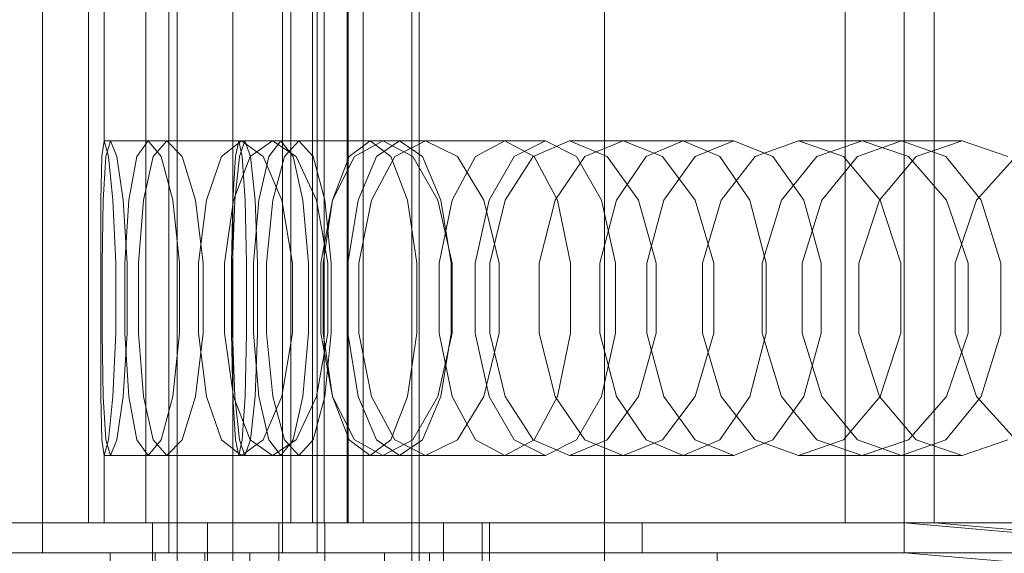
# Model space of a CAD drawing. Header units: millimetres. Extents: x -4395 to 65662, y -65530 to 6847.
# Tile 706 of 1034: x 24847 to 24978, y -18164 to -18093. Entities that reach past the tile are written whole.
import ezdxf

# ---------------------------------------------------------------- set-up
doc = ezdxf.new("R2010")
doc.units = ezdxf.units.MM
for name, color, linetype, lineweight in [('superior_briquetadora', 7, 'Continuous', 0), ('superior_C02', 7, 'Continuous', 0), ('superior_C02-briq', 7, 'Continuous', 0), ('superior_C05', 7, 'Continuous', 0)]:
    doc.layers.add(name, color=color, linetype=linetype, lineweight=lineweight)

msp = doc.modelspace()

# ---------------------------------------------------------------- linework, layer by layer
at = {"layer": 'superior_briquetadora'}
for p, q in [((24850.067, -17800), (24850.067, -18160)), ((24856.196, -17800), (24856.196, -18160)), ((24863.856, -17800), (24863.856, -18160)), ((24866.92, -17800), (24866.92, -18160)), ((24882.067, -17800), (24882.067, -18160)), ((24883.199, -17800), (24883.199, -18160)), ((24886.067, -18160), (24886.067, -17800)), ((24886.712, -17800), (24886.712, -18160)), ((24887.645, -17800), (24887.645, -18160)), ((24890.709, -18160), (24890.709, -17800)), ((24890.859, -18160), (24890.859, -17800)), ((24892.841, -18160), (24892.841, -17800)), ((24957.171, -18160), (24957.171, -17800)), ((24965.067, -17800), (24965.067, -18160)), ((24969.067, -18160), (24969.067, -17800)), ((24858.29, -18091), (24858.29, -18109)), ((24857.949, -18111.08), (24858.29, -18109)), ((24876.268, -18109), (24858.29, -18109)), ((24858.29, -18109), (24858.843, -18111.08)), ((24859.129, -18109), (24858.49, -18111.08)), ((24877.069, -18109), (24859.129, -18109)), ((24859.98, -18111.08), (24859.129, -18109)), ((24862.627, -18111.08), (24864.154, -18109)), ((24881.863, -18109), (24864.154, -18109)), ((24864.154, -18109), (24865.889, -18111.08)), ((24866.658, -18109), (24864.838, -18111.08)), ((24884.252, -18109), (24866.658, -18109)), ((24868.685, -18111.08), (24866.658, -18109)), ((24873.934, -18111.08), (24876.621, -18109)), ((24876.268, -18109), (24875.821, -18111.08)), ((24876.715, -18111.08), (24876.268, -18109)), ((24876.325, -18111.08), (24877.069, -18109)), ((24893.758, -18109), (24876.621, -18109)), ((24876.621, -18109), (24879.509, -18111.08)), ((24877.069, -18109), (24877.814, -18111.08)), ((24880.747, -18109), (24877.777, -18111.08)), ((24881.863, -18109), (24880.232, -18111.08)), ((24897.695, -18109), (24880.747, -18109)), ((24883.916, -18111.08), (24880.747, -18109)), ((24883.494, -18111.08), (24881.863, -18109)), ((24882.329, -18111.08), (24884.252, -18109)), ((24884.252, -18109), (24886.176, -18111.08)), ((24893.758, -18109), (24890.971, -18111.08)), ((24891.677, -18111.08), (24895.478, -18109)), ((24896.545, -18111.08), (24893.758, -18109)), ((24894.625, -18111.08), (24897.695, -18109)), ((24911.749, -18109), (24895.478, -18109)), ((24895.478, -18109), (24899.469, -18111.08)), ((24901.155, -18109), (24897.085, -18111.08)), ((24897.695, -18109), (24900.764, -18111.08)), ((24917.166, -18109), (24901.155, -18109)), ((24905.412, -18111.08), (24901.155, -18109)), ((24911.749, -18109), (24907.854, -18111.08)), ((24915.645, -18111.08), (24911.749, -18109)), ((24913.003, -18111.08), (24917.166, -18109)), ((24915.553, -18111.08), (24920.402, -18109)), ((24917.166, -18109), (24921.329, -18111.08)), ((24935.53, -18109), (24920.402, -18109)), ((24920.402, -18109), (24925.429, -18111.08)), ((24927.533, -18109), (24922.434, -18111.08)), ((24942.334, -18109), (24927.533, -18109)), ((24932.806, -18111.08), (24927.533, -18109)), ((24935.53, -18109), (24930.592, -18111.08)), ((24940.467, -18111.08), (24935.53, -18109)), ((24937.148, -18111.08), (24942.334, -18109)), ((24942.334, -18109), (24947.519, -18111.08)), ((24945.152, -18111.08), (24950.966, -18109)), ((24964.692, -18109), (24950.966, -18109)), ((24950.966, -18109), (24956.942, -18111.08)), ((24959.429, -18109), (24953.388, -18111.08)), ((24964.692, -18109), (24958.797, -18111.08)), ((24972.767, -18109), (24959.429, -18109)), ((24965.627, -18111.08), (24959.429, -18109)), ((24970.586, -18111.08), (24964.692, -18109)), ((24966.648, -18111.08), (24972.767, -18109)), ((24972.767, -18109), (24978.885, -18111.08)), ((24857.828, -18116.906), (24857.949, -18111.08)), ((24858.49, -18111.08), (24858.13, -18116.906)), ((24858.843, -18111.08), (24859.439, -18116.906)), ((24860.814, -18116.906), (24859.98, -18111.08)), ((24861.553, -18116.906), (24862.627, -18111.08)), ((24864.838, -18111.08), (24863.528, -18116.906)), ((24865.889, -18111.08), (24867.431, -18116.906)), ((24870.46, -18116.906), (24868.685, -18111.08)), ((24871.926, -18116.906), (24873.934, -18111.08)), ((24875.821, -18111.08), (24875.463, -18116.907)), ((24877.777, -18111.08), (24875.539, -18116.906)), ((24875.728, -18116.907), (24876.325, -18111.08)), ((24877.074, -18116.907), (24876.715, -18111.08)), ((24877.814, -18111.08), (24878.411, -18116.907)), ((24880.232, -18111.08), (24878.924, -18116.907)), ((24879.509, -18111.08), (24881.971, -18116.906)), ((24880.786, -18116.907), (24882.329, -18111.08)), ((24884.802, -18116.907), (24883.494, -18111.08)), ((24886.602, -18116.906), (24883.916, -18111.08)), ((24886.176, -18111.08), (24887.718, -18116.907)), ((24890.971, -18111.08), (24888.736, -18116.907)), ((24888.769, -18116.906), (24891.677, -18111.08)), ((24892.163, -18116.907), (24894.625, -18111.08)), ((24897.085, -18111.08), (24893.959, -18116.906)), ((24898.78, -18116.907), (24896.545, -18111.08)), ((24899.469, -18111.08), (24902.808, -18116.906)), ((24900.764, -18111.08), (24903.226, -18116.907)), ((24907.854, -18111.08), (24904.73, -18116.907)), ((24908.962, -18116.906), (24905.412, -18111.08)), ((24909.664, -18116.907), (24913.003, -18111.08)), ((24911.794, -18116.906), (24915.553, -18111.08)), ((24918.769, -18116.907), (24915.645, -18111.08)), ((24922.434, -18111.08), (24918.472, -18116.906)), ((24921.329, -18111.08), (24924.668, -18116.907)), ((24925.429, -18111.08), (24929.587, -18116.906)), ((24930.592, -18111.08), (24926.633, -18116.907)), ((24937.159, -18116.906), (24932.806, -18111.08)), ((24932.99, -18116.907), (24937.148, -18111.08)), ((24944.427, -18116.907), (24940.467, -18111.08)), ((24940.606, -18116.906), (24945.152, -18111.08)), ((24947.519, -18111.08), (24951.677, -18116.907)), ((24953.388, -18111.08), (24948.658, -18116.906)), ((24958.797, -18111.08), (24954.07, -18116.907)), ((24956.942, -18111.08), (24961.85, -18116.906)), ((24961.741, -18116.907), (24966.648, -18111.08)), ((24970.71, -18116.906), (24965.627, -18111.08)), ((24975.314, -18116.907), (24970.586, -18111.08)), ((24974.714, -18116.906), (24979.968, -18111.08)), ((24857.819, -18125.326), (24857.828, -18116.906)), ((24858.13, -18116.906), (24857.989, -18125.326)), ((24859.439, -18116.906), (24859.829, -18125.326)), ((24861.335, -18125.326), (24860.814, -18116.906)), ((24861.015, -18125.326), (24861.553, -18116.906)), ((24863.528, -18116.906), (24862.858, -18125.326)), ((24867.431, -18116.906), (24868.345, -18125.326)), ((24871.503, -18125.326), (24870.46, -18116.906)), ((24870.867, -18125.326), (24871.926, -18116.906)), ((24875.539, -18116.906), (24874.353, -18125.326)), ((24875.463, -18116.907), (24875.264, -18125.327)), ((24875.396, -18125.327), (24875.728, -18116.907)), ((24877.273, -18125.327), (24877.074, -18116.907)), ((24878.924, -18116.907), (24878.198, -18125.327)), ((24878.411, -18116.907), (24878.742, -18125.327)), ((24879.93, -18125.327), (24880.786, -18116.907)), ((24881.971, -18116.906), (24883.393, -18125.326)), ((24885.528, -18125.327), (24884.802, -18116.907)), ((24888.147, -18125.326), (24886.602, -18116.906)), ((24887.208, -18125.326), (24888.769, -18116.906)), ((24888.736, -18116.907), (24887.495, -18125.327)), ((24887.718, -18116.907), (24888.575, -18125.327)), ((24890.797, -18125.327), (24892.163, -18116.907)), ((24893.959, -18116.906), (24892.276, -18125.326)), ((24900.021, -18125.327), (24898.78, -18116.907)), ((24902.808, -18116.906), (24904.714, -18125.326)), ((24904.73, -18116.907), (24902.996, -18125.327)), ((24903.226, -18116.907), (24904.592, -18125.327)), ((24907.812, -18125.327), (24909.664, -18116.907)), ((24910.985, -18125.326), (24908.962, -18116.906)), ((24909.757, -18125.326), (24911.794, -18116.906)), ((24918.472, -18116.906), (24916.321, -18125.326)), ((24920.503, -18125.327), (24918.769, -18116.907)), ((24926.633, -18116.907), (24924.435, -18125.327)), ((24924.668, -18116.907), (24926.521, -18125.327)), ((24929.587, -18116.906), (24931.945, -18125.326)), ((24930.682, -18125.327), (24932.99, -18116.907)), ((24939.624, -18125.326), (24937.159, -18116.906)), ((24938.129, -18125.326), (24940.606, -18116.906)), ((24946.624, -18125.327), (24944.427, -18116.907)), ((24948.658, -18116.906), (24946.077, -18125.326)), ((24954.07, -18116.907), (24951.446, -18125.327)), ((24951.677, -18116.907), (24953.985, -18125.327)), ((24959.017, -18125.327), (24961.741, -18116.907)), ((24961.85, -18116.906), (24964.619, -18125.326)), ((24973.575, -18125.326), (24970.71, -18116.906)), ((24971.838, -18125.326), (24974.714, -18116.906)), ((24977.937, -18125.327), (24975.314, -18116.907)), ((24857.819, -18134.674), (24857.819, -18125.326)), ((24857.989, -18125.326), (24857.989, -18134.674)), ((24859.829, -18125.326), (24859.829, -18134.674)), ((24861.015, -18134.674), (24861.015, -18125.326)), ((24861.335, -18134.674), (24861.335, -18125.326)), ((24862.858, -18125.326), (24862.858, -18134.674)), ((24868.345, -18125.326), (24868.345, -18134.674)), ((24870.867, -18134.674), (24870.867, -18125.326)), ((24871.503, -18134.674), (24871.503, -18125.326)), ((24874.353, -18125.326), (24874.353, -18134.674)), ((24875.264, -18125.327), (24875.264, -18134.673)), ((24875.396, -18134.673), (24875.396, -18125.327)), ((24877.273, -18134.673), (24877.273, -18125.327)), ((24878.198, -18125.327), (24878.198, -18134.673)), ((24878.742, -18125.327), (24878.742, -18134.673)), ((24879.93, -18134.673), (24879.93, -18125.327)), ((24883.393, -18125.326), (24883.393, -18134.674)), ((24885.528, -18134.673), (24885.528, -18125.327)), ((24887.208, -18134.674), (24887.208, -18125.326)), ((24887.495, -18125.327), (24887.495, -18134.673)), ((24888.147, -18134.674), (24888.147, -18125.326)), ((24888.575, -18125.327), (24888.575, -18134.673)), ((24890.797, -18134.673), (24890.797, -18125.327)), ((24892.276, -18125.326), (24892.276, -18134.674)), ((24900.021, -18134.673), (24900.021, -18125.327)), ((24902.996, -18125.327), (24902.996, -18134.673)), ((24904.592, -18125.327), (24904.592, -18134.673)), ((24904.714, -18125.326), (24904.715, -18134.674)), ((24907.812, -18134.673), (24907.812, -18125.327)), ((24909.757, -18134.674), (24909.757, -18125.326)), ((24910.985, -18134.674), (24910.985, -18125.326)), ((24916.321, -18125.326), (24916.321, -18134.674)), ((24920.503, -18134.673), (24920.503, -18125.327)), ((24924.435, -18125.327), (24924.435, -18134.673)), ((24926.521, -18125.327), (24926.521, -18134.673)), ((24930.682, -18134.673), (24930.682, -18125.327)), ((24931.945, -18125.326), (24931.945, -18134.674)), ((24938.129, -18134.674), (24938.129, -18125.326)), ((24939.624, -18134.674), (24939.624, -18125.326)), ((24946.077, -18125.326), (24946.076, -18134.674)), ((24946.624, -18134.673), (24946.624, -18125.327)), ((24951.446, -18125.327), (24951.446, -18134.673)), ((24953.985, -18125.327), (24953.985, -18134.673)), ((24959.017, -18134.673), (24959.017, -18125.327)), ((24964.619, -18125.326), (24964.619, -18134.674)), ((24971.838, -18134.674), (24971.838, -18125.326)), ((24973.575, -18134.674), (24973.575, -18125.326)), ((24977.937, -18134.673), (24977.937, -18125.327)), ((24857.828, -18143.094), (24857.819, -18134.674)), ((24857.989, -18134.674), (24858.13, -18143.094)), ((24859.829, -18134.674), (24859.439, -18143.094)), ((24860.814, -18143.094), (24861.335, -18134.674)), ((24861.553, -18143.094), (24861.015, -18134.674)), ((24862.858, -18134.674), (24863.528, -18143.094)), ((24868.345, -18134.674), (24867.431, -18143.094)), ((24870.46, -18143.094), (24871.503, -18134.674)), ((24871.926, -18143.094), (24870.867, -18134.674)), ((24874.353, -18134.674), (24875.539, -18143.094)), ((24875.264, -18134.673), (24875.463, -18143.093)), ((24875.728, -18143.093), (24875.396, -18134.673)), ((24877.074, -18143.093), (24877.273, -18134.673)), ((24878.198, -18134.673), (24878.924, -18143.093)), ((24878.742, -18134.673), (24878.411, -18143.093)), ((24880.786, -18143.093), (24879.93, -18134.673)), ((24883.393, -18134.674), (24881.971, -18143.094)), ((24884.802, -18143.093), (24885.528, -18134.673)), ((24886.602, -18143.094), (24888.147, -18134.674)), ((24888.769, -18143.094), (24887.208, -18134.674)), ((24887.495, -18134.673), (24888.736, -18143.093)), ((24888.575, -18134.673), (24887.718, -18143.093)), ((24892.163, -18143.093), (24890.797, -18134.673)), ((24892.276, -18134.674), (24893.959, -18143.094)), ((24898.78, -18143.093), (24900.021, -18134.673)), ((24904.715, -18134.674), (24902.808, -18143.094)), ((24902.996, -18134.673), (24904.73, -18143.093)), ((24904.592, -18134.673), (24903.226, -18143.093)), ((24909.664, -18143.093), (24907.812, -18134.673)), ((24908.962, -18143.094), (24910.985, -18134.674)), ((24911.794, -18143.094), (24909.757, -18134.674)), ((24916.321, -18134.674), (24918.472, -18143.094)), ((24918.769, -18143.093), (24920.503, -18134.673)), ((24924.435, -18134.673), (24926.633, -18143.093)), ((24926.521, -18134.673), (24924.668, -18143.093)), ((24931.945, -18134.674), (24929.587, -18143.094)), ((24932.99, -18143.093), (24930.682, -18134.673)), ((24937.159, -18143.094), (24939.624, -18134.674)), ((24940.606, -18143.094), (24938.129, -18134.674)), ((24944.427, -18143.093), (24946.624, -18134.673)), ((24946.076, -18134.674), (24948.658, -18143.094)), ((24951.446, -18134.673), (24954.07, -18143.093)), ((24953.985, -18134.673), (24951.677, -18143.093)), ((24961.741, -18143.093), (24959.017, -18134.673)), ((24964.619, -18134.674), (24961.85, -18143.094)), ((24970.71, -18143.094), (24973.575, -18134.674)), ((24974.714, -18143.094), (24971.838, -18134.674)), ((24975.314, -18143.093), (24977.937, -18134.673)), ((24857.949, -18148.92), (24857.828, -18143.094)), ((24858.13, -18143.094), (24858.49, -18148.92)), ((24859.439, -18143.094), (24858.843, -18148.92)), ((24859.98, -18148.92), (24860.814, -18143.094)), ((24862.627, -18148.92), (24861.553, -18143.094)), ((24863.528, -18143.094), (24864.838, -18148.92)), ((24867.431, -18143.094), (24865.889, -18148.92)), ((24868.685, -18148.92), (24870.46, -18143.094)), ((24873.934, -18148.92), (24871.926, -18143.094)), ((24875.463, -18143.093), (24875.821, -18148.92)), ((24875.539, -18143.094), (24877.777, -18148.92)), ((24876.325, -18148.92), (24875.728, -18143.093)), ((24876.715, -18148.92), (24877.074, -18143.093)), ((24878.411, -18143.093), (24877.814, -18148.92)), ((24878.924, -18143.093), (24880.232, -18148.92)), ((24881.971, -18143.094), (24879.509, -18148.92)), ((24882.329, -18148.92), (24880.786, -18143.093)), ((24883.494, -18148.92), (24884.802, -18143.093)), ((24883.916, -18148.92), (24886.602, -18143.094)), ((24887.718, -18143.093), (24886.176, -18148.92)), ((24888.736, -18143.093), (24890.971, -18148.92)), ((24891.677, -18148.92), (24888.769, -18143.094)), ((24894.625, -18148.92), (24892.163, -18143.093)), ((24893.959, -18143.094), (24897.086, -18148.92)), ((24896.545, -18148.92), (24898.78, -18143.093)), ((24902.808, -18143.094), (24899.469, -18148.92)), ((24903.226, -18143.093), (24900.764, -18148.92)), ((24904.73, -18143.093), (24907.854, -18148.92)), ((24905.412, -18148.92), (24908.962, -18143.094)), ((24913.003, -18148.92), (24909.664, -18143.093)), ((24915.553, -18148.92), (24911.794, -18143.094)), ((24915.645, -18148.92), (24918.769, -18143.093)), ((24918.472, -18143.094), (24922.434, -18148.92)), ((24924.668, -18143.093), (24921.329, -18148.92)), ((24929.587, -18143.094), (24925.428, -18148.92)), ((24926.633, -18143.093), (24930.592, -18148.92)), ((24932.806, -18148.92), (24937.159, -18143.094)), ((24937.148, -18148.92), (24932.99, -18143.093)), ((24940.467, -18148.92), (24944.427, -18143.093)), ((24945.152, -18148.92), (24940.606, -18143.094)), ((24951.677, -18143.093), (24947.519, -18148.92)), ((24948.658, -18143.094), (24953.388, -18148.92)), ((24954.07, -18143.093), (24958.797, -18148.92)), ((24961.85, -18143.094), (24956.942, -18148.92)), ((24966.648, -18148.92), (24961.741, -18143.093)), ((24965.627, -18148.92), (24970.71, -18143.094)), ((24970.586, -18148.92), (24975.314, -18143.093)), ((24979.968, -18148.92), (24974.714, -18143.094)), ((24858.29, -18151), (24857.949, -18148.92)), ((24858.843, -18148.92), (24858.29, -18151)), ((24858.49, -18148.92), (24859.129, -18151)), ((24859.129, -18151), (24859.98, -18148.92)), ((24864.154, -18151), (24862.627, -18148.92)), ((24865.889, -18148.92), (24864.154, -18151)), ((24864.838, -18148.92), (24866.658, -18151)), ((24866.658, -18151), (24868.685, -18148.92)), ((24876.621, -18151), (24873.934, -18148.92)), ((24875.821, -18148.92), (24876.268, -18151)), ((24876.268, -18151), (24876.715, -18148.92)), ((24877.069, -18151), (24876.325, -18148.92)), ((24879.509, -18148.92), (24876.621, -18151)), ((24877.814, -18148.92), (24877.069, -18151)), ((24877.777, -18148.92), (24880.747, -18151)), ((24880.232, -18148.92), (24881.863, -18151)), ((24880.747, -18151), (24883.916, -18148.92)), ((24881.863, -18151), (24883.494, -18148.92)), ((24884.252, -18151), (24882.329, -18148.92)), ((24886.176, -18148.92), (24884.252, -18151)), ((24890.971, -18148.92), (24893.758, -18151)), ((24895.478, -18151), (24891.677, -18148.92)), ((24893.758, -18151), (24896.545, -18148.92)), ((24897.695, -18151), (24894.625, -18148.92)), ((24899.469, -18148.92), (24895.478, -18151)), ((24897.086, -18148.92), (24901.155, -18151)), ((24900.764, -18148.92), (24897.695, -18151)), ((24901.155, -18151), (24905.412, -18148.92)), ((24907.854, -18148.92), (24911.749, -18151)), ((24911.749, -18151), (24915.645, -18148.92)), ((24917.166, -18151), (24913.003, -18148.92)), ((24920.402, -18151), (24915.553, -18148.92)), ((24921.329, -18148.92), (24917.166, -18151)), ((24925.428, -18148.92), (24920.402, -18151)), ((24922.434, -18148.92), (24927.533, -18151)), ((24927.533, -18151), (24932.806, -18148.92)), ((24930.592, -18148.92), (24935.53, -18151)), ((24935.53, -18151), (24940.467, -18148.92)), ((24942.334, -18151), (24937.148, -18148.92)), ((24947.519, -18148.92), (24942.334, -18151)), ((24950.966, -18151), (24945.152, -18148.92)), ((24956.942, -18148.92), (24950.966, -18151)), ((24953.388, -18148.92), (24959.429, -18151)), ((24958.797, -18148.92), (24964.692, -18151)), ((24959.429, -18151), (24965.627, -18148.92)), ((24964.692, -18151), (24970.586, -18148.92)), ((24972.767, -18151), (24966.648, -18148.92)), ((24978.885, -18148.92), (24972.767, -18151)), ((24876.268, -18151), (24858.29, -18151)), ((24858.29, -18151), (24858.29, -18160)), ((24877.069, -18151), (24859.129, -18151)), ((24881.863, -18151), (24864.154, -18151)), ((24884.252, -18151), (24866.658, -18151)), ((24893.758, -18151), (24876.621, -18151)), ((24897.695, -18151), (24880.747, -18151)), ((24911.749, -18151), (24895.478, -18151)), ((24917.166, -18151), (24901.155, -18151)), ((24935.53, -18151), (24920.402, -18151)), ((24942.334, -18151), (24927.533, -18151)), ((24964.692, -18151), (24950.966, -18151)), ((24972.767, -18151), (24959.429, -18151)), ((24965.067, -18160), (24735.067, -18160)), ((24770.067, -18160), (24930.067, -18160)), ((24813.423, -18160), (24850.067, -18160)), ((24882.067, -18160), (24818.067, -18160)), ((24992.28, -18160), (24827.086, -18160)), ((24828.067, -18160), (24872.067, -18160)), ((25003.55, -18160), (24833.215, -18160)), ((24850.067, -18160), (24833.215, -18160)), ((24833.215, -18160), (24998.408, -18160)), ((25011.114, -18160), (24836.279, -18160)), ((24836.279, -18160), (25006.614, -18160)), ((25028.416, -18160), (24843.939, -18160)), ((24850.067, -18160), (24843.939, -18160)), ((24843.939, -18160), (25018.774, -18160)), ((24850.067, -18160), (25034.545, -18160)), ((24850.067, -18164), (24850.067, -18160)), ((24886.712, -18160), (24850.067, -18160)), ((24856.196, -18160), (24850.067, -18160)), ((24866.92, -18160), (24850.067, -18160)), ((24856.196, -18160), (24892.841, -18160)), ((24883.199, -18160), (24856.196, -18160)), ((24863.856, -18160), (24856.196, -18160)), ((24858.353, -18160), (24857.818, -18160)), ((24857.818, -18160), (24858.29, -18160)), ((24858.29, -18160), (24859.768, -18160)), ((24859.893, -18160), (24858.353, -18160)), ((24859.768, -18160), (24862.247, -18160)), ((24862.435, -18160), (24859.893, -18160)), ((24862.247, -18160), (24865.722, -18160)), ((24865.972, -18160), (24862.435, -18160)), ((24863.856, -18160), (24890.859, -18160)), ((24887.645, -18160), (24863.856, -18160)), ((24866.92, -18160), (24863.856, -18160)), ((24864.712, -18210), (24864.712, -18160)), ((24864.712, -18160), (24908.712, -18160)), ((24864.712, -18164), (24864.712, -18160)), ((24865.722, -18160), (24870.184, -18160)), ((24870.495, -18160), (24865.972, -18160)), ((24866.92, -18160), (24890.709, -18160)), ((24903.565, -18160), (24866.92, -18160)), ((24866.92, -18164), (24866.92, -18160)), ((24870.184, -18160), (24875.621, -18160)), ((24875.993, -18160), (24870.495, -18160)), ((24872.067, -18160), (24872.067, -18210)), ((24872.067, -18160), (24872.067, -18164)), ((24875.621, -18160), (24882.019, -18160)), ((24882.45, -18160), (24875.993, -18160)), ((24903.565, -18160), (24881.578, -18160)), ((24881.578, -18160), (24887.707, -18160)), ((24881.578, -18168), (24881.578, -18160)), ((24882.019, -18160), (24889.362, -18160)), ((24965.067, -18160), (24882.067, -18160)), ((24882.067, -18164), (24882.067, -18160)), ((24886.067, -18160), (24882.067, -18160)), ((24889.852, -18160), (24882.45, -18160)), ((24883.199, -18160), (24890.859, -18160)), ((24969.067, -18160), (24886.067, -18160)), ((24886.712, -18160), (24892.841, -18160)), ((24886.712, -18160), (24903.565, -18160)), ((24886.712, -18164), (24886.712, -18160)), ((24887.645, -18160), (24890.709, -18160)), ((24887.707, -18160), (24909.694, -18160)), ((24887.707, -18168), (24887.707, -18160)), ((24889.362, -18160), (24897.631, -18160)), ((24898.178, -18160), (24889.852, -18160)), ((24897.631, -18160), (24906.804, -18160)), ((24907.407, -18160), (24898.178, -18160)), ((24903.565, -18160), (24903.565, -18164)), ((24909.694, -18160), (24903.565, -18160)), ((24903.565, -18160), (24903.565, -18168)), ((24906.804, -18160), (24916.859, -18160)), ((24917.516, -18160), (24907.407, -18160)), ((24908.712, -18160), (24908.712, -18210)), ((24908.712, -18160), (24908.712, -18164)), ((24909.694, -18168), (24909.694, -18160)), ((24916.859, -18160), (24927.769, -18160)), ((24928.478, -18160), (24917.516, -18160)), ((24927.769, -18160), (24939.506, -18160)), ((24940.266, -18160), (24928.478, -18160)), ((24930.067, -18164), (24930.067, -18160)), ((24930.067, -18160), (24965.067, -18160)), ((24939.506, -18160), (24952.04, -18160)), ((24952.85, -18160), (24940.266, -18160)), ((24952.04, -18160), (24965.34, -18160)), ((24966.196, -18160), (24952.85, -18160)), ((24959.747, -18160), (24957.171, -18160)), ((24957.171, -18160), (24961.437, -18160)), ((24968.774, -18160), (24959.747, -18160)), ((24961.437, -18160), (24971.896, -18160)), ((25047.067, -18167), (24965.067, -18160)), ((24965.067, -18164), (24965.067, -18160)), ((24969.067, -18160), (24965.067, -18160)), ((24965.34, -18160), (24979.37, -18160)), ((24980.271, -18160), (24966.196, -18160)), ((24982.877, -18160), (24968.774, -18160)), ((25051.067, -18167), (24969.067, -18160)), ((24971.896, -18160), (24986.956, -18160)), ((24735.067, -18164), (24965.067, -18164)), ((24760.067, -18164), (24940.067, -18164)), ((24930.067, -18164), (24770.067, -18164)), ((24813.423, -18164), (24850.067, -18164)), ((24818.067, -18164), (24882.067, -18164)), ((24872.067, -18164), (24828.067, -18164)), ((25003.55, -18164), (24833.215, -18164)), ((24833.215, -18164), (24850.067, -18164)), ((24850.067, -18164), (25034.545, -18164)), ((24886.712, -18164), (24850.067, -18164)), ((24850.067, -18164), (24866.92, -18164)), ((24859.067, -18206), (24859.067, -18164)), ((24859.067, -18164), (24865.067, -18164)), ((24908.712, -18164), (24864.712, -18164)), ((24865.067, -18164), (24865.067, -18206)), ((24866.92, -18164), (24903.565, -18164)), ((24871.712, -18206), (24871.712, -18164)), ((24871.712, -18164), (24877.712, -18164)), ((24877.712, -18164), (24877.712, -18206)), ((24882.067, -18164), (24965.067, -18164)), ((24903.565, -18164), (24886.712, -18164)), ((24895.712, -18206), (24895.712, -18164)), ((24895.712, -18164), (24901.712, -18164)), ((24901.712, -18164), (24901.712, -18206)), ((24965.067, -18164), (24930.067, -18164)), ((24940.067, -18164), (24940.067, -18168)), ((24965.067, -18164), (25047.067, -18171))]:
    msp.add_line(p, q, dxfattribs=at)
at = {"layer": 'superior_C02'}
for p, q in [((24868.001, -18300), (24868.001, -17700)), ((24875.452, -17700), (24875.452, -18300))]:
    msp.add_line(p, q, dxfattribs=at)
at = {"layer": 'superior_C02-briq'}
msp.add_line((24925.067, -18275), (24925.067, -17725), dxfattribs=at)
at = {"layer": 'superior_C05'}
for p, q in [((24899.317, -18205), (24899.317, -17755)), ((24900.317, -18205), (24900.317, -17755))]:
    msp.add_line(p, q, dxfattribs=at)

doc.saveas('drawing.dxf')
